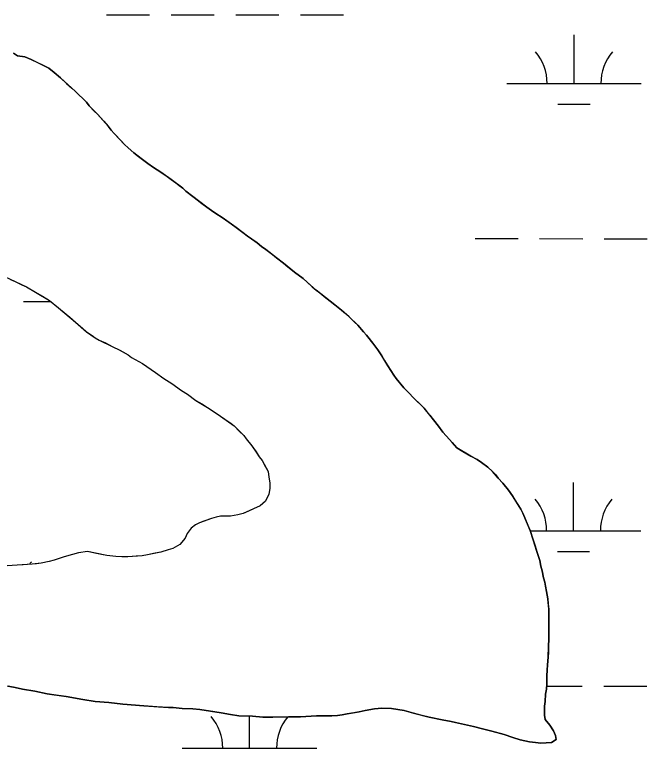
# Model space of a CAD drawing. Extents: x 3148686 to 3186545, y 916144 to 941516.
# Drawn here: x 3163718 to 3164188, y 929238 to 929783 of the extents above; entities that cross this region are included whole.
import ezdxf

# ---------------------------------------------------------------- set-up
doc = ezdxf.new("R2010")
doc.units = 0
for name, color, linetype in [('V-SITE-VEGE', 7, 'Continuous'), ('V-TOPO-SHOR', 7, 'Continuous'), ('V-WETL-SWMP', 7, 'Continuous')]:
    doc.layers.add(name, color=color, linetype=linetype)

msp = doc.modelspace()

# ---------------------------------------------------------------- linework, layer by layer
at = {"layer": 'V-SITE-VEGE'}
for points in [[(3164006.7, 929506.08), (3164001.06, 929513.05), (3163999.25, 929515.44), (3163994.81, 929522.42), (3163990.36, 929529.79), (3163987.34, 929534.17), (3163983.71, 929539.15), (3163978.87, 929545.13), (3163976.66, 929547.51), (3163972.43, 929552.49), (3163966.19, 929558.86), (3163960.36, 929563.82), (3163951.92, 929570.38), (3163941.47, 929578.72), (3163934.84, 929584.48), (3163931.82, 929587.26), (3163925.39, 929592.03), (3163917.35, 929598.78), (3163912.12, 929602.75), (3163904.29, 929608.91), (3163900.88, 929611.09), (3163897.86, 929613.67), (3163890.63, 929618.83), (3163882.19, 929625.18), (3163871.75, 929632.52), (3163867.13, 929635.5), (3163863.91, 929637.88), (3163860.3, 929640.26), (3163844.83, 929652.17), (3163842.41, 929654.36), (3163833.97, 929660.91), (3163826.14, 929666.26), (3163820.72, 929669.83), (3163816.5, 929672.81), (3163811.68, 929676.38), (3163806.05, 929680.75), (3163801.83, 929684.33), (3163799.22, 929686.91), (3163791.57, 929695.07), (3163789.35, 929697.46), (3163786.94, 929700.64), (3163779.08, 929709.4), (3163773.05, 929715.57), (3163770.83, 929718.35), (3163762.58, 929726.51), (3163751.52, 929736.44), (3163746.9, 929740.42), (3163742.88, 929743.6), (3163729.84, 929750.12), (3163725.03, 929752.09), (3163719.62, 929752.86), (3163716.61, 929754.85)], [(3163705.96, 929590.5), (3163718.03, 929584.95), (3163726.29, 929580.98), (3163733.14, 929577.21), (3163743.42, 929570.84), (3163750.27, 929565.46), (3163762.78, 929554.89), (3163771.06, 929547.71), (3163777.51, 929543.13), (3163780.33, 929541.54), (3163790.6, 929536.58), (3163795.23, 929534.2), (3163801.88, 929530.42), (3163804.5, 929528.63), (3163812.56, 929524.06), (3163822.24, 929517.49), (3163828.49, 929512.9), (3163834.33, 929509.12), (3163841.59, 929503.95), (3163846.02, 929501.16), (3163852.27, 929496.58), (3163860.94, 929491.41)], [(3163707.33, 929285.11), (3163717.94, 929283.17), (3163723.35, 929282), (3163732.56, 929280.45), (3163741.77, 929278.51), (3163755.79, 929276.39), (3163768.2, 929274.26), (3163777.41, 929272.91), (3163787.62, 929271.97), (3163797.83, 929270.83), (3163813.44, 929269.52), (3163831.85, 929268.23), (3163835.45, 929268.45), (3163842.05, 929267.69), (3163849.86, 929267.33), (3163855.06, 929266.76), (3163871.08, 929264.45), (3163877.89, 929263.09), (3163884.09, 929262.13), (3163894.3, 929261.79), (3163901.9, 929261.23), (3163909.5, 929261.08), (3163920.91, 929261.34), (3163929.91, 929261.39), (3163941.9, 929262.06), (3163953.11, 929262.13), (3163957.51, 929262.35), (3163960.91, 929262.77), (3163964.5, 929263.59), (3163973.49, 929265.05), (3163977.89, 929266.07), (3163984.88, 929267.32), (3163990.28, 929267.74), (3163997.48, 929267.59), (3164006.89, 929266.04), (3164013.91, 929264.08), (3164025.53, 929261.15), (3164035.14, 929259.2), (3164041.75, 929258.04), (3164058.37, 929254.13), (3164065.18, 929252.38), (3164071.99, 929250.81), (3164081.21, 929248.27), (3164087.62, 929246.1), (3164093.23, 929244.33), (3164100.05, 929242.78), (3164104.45, 929242.2), (3164108.45, 929241.82), (3164116.45, 929242.27), (3164119.84, 929244.49), (3164119.42, 929247.49), (3164117.8, 929250.88), (3164115.17, 929255.27), (3164111.75, 929259.45), (3164111.13, 929262.64), (3164111.09, 929269.44), (3164111.67, 929272.85), (3164112.04, 929278.25), (3164112.62, 929282.06), (3164113, 929285.86), (3164112.96, 929291.86), (3164113.14, 929296.06), (3164113.52, 929300.06), (3164113.88, 929305.67), (3164114.24, 929313.47), (3164114.4, 929319.67), (3164114.35, 929329.07), (3164114.5, 929336.88), (3164114.48, 929341.48), (3164113.63, 929349.07), (3164112.6, 929354.47), (3164111.98, 929358.47), (3164111.36, 929361.46), (3164110.54, 929364.66), (3164109.51, 929369.85), (3164108.49, 929373.45), (3164107.66, 929377.64), (3164105.43, 929384.23), (3164102.78, 929393.02), (3164100.54, 929399.8), (3164095.06, 929412.78), (3164093.64, 929415.77), (3164087.38, 929425.73), (3164084.36, 929429.92), (3164080.33, 929435.1), (3164076.9, 929438.88), (3164072.67, 929443.85), (3164069.06, 929447.03), (3164064.44, 929450.41), (3164061.22, 929452.59), (3164056.41, 929455.16), (3164046.17, 929461.5), (3164042.54, 929465.28), (3164040.73, 929467.67), (3164035.7, 929473.04), (3164032.47, 929477.43), (3164026.03, 929485.59), (3164021.79, 929490.77), (3164013.95, 929498.52), (3164010.53, 929502.3), (3164006.7, 929506.08)], [(3163860.94, 929491.41), (3163864.97, 929488.62), (3163870.61, 929485.04), (3163880.7, 929477.67), (3163887.76, 929470.48), (3163889.58, 929468.08), (3163893.83, 929462.89), (3163897.07, 929458.28), (3163899.3, 929454.69), (3163901.53, 929451.89), (3163905.99, 929443.68), (3163906.41, 929439.67), (3163907.04, 929435.45), (3163907.07, 929431.04), (3163906.49, 929427.02), (3163903.91, 929421.78), (3163899.91, 929418.35), (3163895.11, 929415.91), (3163887.3, 929412.65), (3163883.29, 929411.62), (3163877.87, 929410.59), (3163870.44, 929410.54), (3163867.23, 929409.92), (3163863.82, 929408.9), (3163854.81, 929405.64), (3163852, 929404.21), (3163848.61, 929401.78), (3163845.82, 929397.75), (3163844.23, 929394.33), (3163840.24, 929389.49), (3163835.04, 929386.45), (3163831.63, 929385.62), (3163826.22, 929383.78), (3163816.2, 929381.72), (3163812.38, 929381.09), (3163801.74, 929380.43), (3163797.13, 929380.4), (3163792.71, 929380.58), (3163786.08, 929381.34), (3163771.81, 929384.27), (3163764.98, 929383.23), (3163754.36, 929380.35), (3163746.94, 929377.9), (3163743.14, 929376.88), (3163737.32, 929375.64), (3163730.5, 929374.79), (3163712.03, 929373.68)]]:
    msp.add_lwpolyline(points, dxfattribs=at)
at = {"layer": 'V-TOPO-SHOR'}
for points in [[(3163716.61, 929754.85), (3163719.62, 929752.86), (3163725.03, 929752.09), (3163729.84, 929750.12), (3163735.05, 929747.55), (3163738.47, 929745.77), (3163742.88, 929743.6), (3163746.9, 929740.42), (3163751.52, 929736.44), (3163756.15, 929732.27), (3163759.97, 929728.89), (3163762.58, 929726.51), (3163764.79, 929724.32), (3163768.42, 929720.74), (3163770.83, 929718.35), (3163773.05, 929715.57), (3163776.67, 929711.79), (3163779.08, 929709.4), (3163783.71, 929704.23), (3163786.94, 929700.64), (3163789.35, 929697.46), (3163791.57, 929695.07), (3163797, 929689.3), (3163799.22, 929686.91), (3163801.83, 929684.33), (3163806.05, 929680.75), (3163808.67, 929678.76), (3163811.68, 929676.38), (3163816.5, 929672.81), (3163820.72, 929669.83), (3163826.14, 929666.26), (3163830.76, 929663.09)], [(3163830.76, 929663.09), (3163833.97, 929660.91), (3163837.39, 929658.33), (3163839.8, 929656.34), (3163842.41, 929654.36), (3163844.83, 929652.17), (3163851.06, 929647.41), (3163856.68, 929643.04), (3163860.3, 929640.26), (3163863.91, 929637.88), (3163867.13, 929635.5), (3163871.75, 929632.52), (3163876.57, 929629.15), (3163882.19, 929625.18), (3163888.02, 929620.81), (3163890.63, 929618.83), (3163893.44, 929616.85), (3163897.86, 929613.67), (3163900.88, 929611.09), (3163904.29, 929608.91), (3163909.11, 929605.14), (3163912.13, 929602.75), (3163917.35, 929598.78), (3163920.57, 929596), (3163925.39, 929592.03), (3163931.82, 929587.26), (3163934.84, 929584.48), (3163938.66, 929581.1), (3163941.47, 929578.72), (3163944.28, 929576.53), (3163948.71, 929572.96), (3163951.92, 929570.38), (3163955.34, 929567.8), (3163960.36, 929563.82), (3163963.38, 929561.24), (3163966.19, 929558.86), (3163970.01, 929554.88), (3163972.43, 929552.49), (3163976.66, 929547.51), (3163978.87, 929545.13), (3163980.89, 929542.74), (3163983.71, 929539.15), (3163987.34, 929534.17), (3163990.36, 929529.79), (3163992.38, 929526.4), (3163994.81, 929522.42), (3163999.25, 929515.44), (3164001.06, 929513.05), (3164006.7, 929506.08), (3164010.53, 929502.3), (3164013.95, 929498.52), (3164018.98, 929493.55), (3164021.79, 929490.77), (3164024.01, 929487.98), (3164026.03, 929485.59), (3164028.64, 929482.2), (3164032.47, 929477.43), (3164035.7, 929473.04), (3164040.73, 929467.67), (3164042.54, 929465.28), (3164046.17, 929461.5), (3164050.59, 929458.73), (3164056.41, 929455.16), (3164061.22, 929452.59), (3164064.44, 929450.41), (3164069.06, 929447.03), (3164072.67, 929443.85), (3164074.69, 929441.47), (3164076.9, 929438.88), (3164080.33, 929435.1), (3164082.34, 929432.51), (3164084.36, 929429.92), (3164087.38, 929425.73), (3164089.2, 929422.74), (3164091.02, 929419.96), (3164093.64, 929415.77), (3164095.06, 929412.78), (3164096.48, 929409.39), (3164098.91, 929403.8), (3164100.54, 929399.81), (3164102.78, 929393.02), (3164104.2, 929388.43), (3164105.43, 929384.23), (3164107.66, 929377.64), (3164108.49, 929373.45), (3164109.51, 929369.85), (3164110.54, 929364.66), (3164111.36, 929361.46), (3164111.98, 929358.47), (3164112.6, 929354.47), (3164113.63, 929349.07), (3164114.05, 929345.48), (3164114.48, 929341.48), (3164114.5, 929336.88), (3164114.35, 929329.07), (3164114.38, 929324.27), (3164114.4, 929319.67), (3164114.24, 929313.47), (3164114.06, 929309.47), (3164113.88, 929305.67), (3164113.52, 929300.06)], [(3163714.61, 929586.54), (3163718.03, 929584.95), (3163722.87, 929582.57), (3163726.29, 929580.98), (3163733.14, 929577.21), (3163738.18, 929574.02), (3163743.42, 929570.84), (3163750.27, 929565.46), (3163754.31, 929562.07), (3163758.55, 929558.48), (3163762.78, 929554.89), (3163768.03, 929550.3), (3163771.06, 929547.71), (3163775.09, 929544.92), (3163777.51, 929543.13), (3163780.33, 929541.54), (3163784.96, 929539.36), (3163790.6, 929536.58), (3163795.23, 929534.2), (3163798.45, 929532.41), (3163801.88, 929530.42), (3163804.5, 929528.63), (3163812.56, 929524.06), (3163822.24, 929517.49), (3163828.49, 929512.9), (3163834.33, 929509.12), (3163841.59, 929503.95), (3163846.02, 929501.16), (3163852.27, 929496.58), (3163856.7, 929493.99), (3163860.94, 929491.41), (3163864.97, 929488.62), (3163870.61, 929485.04), (3163873.84, 929482.65), (3163878.07, 929479.66), (3163880.7, 929477.67), (3163884.73, 929473.48), (3163887.76, 929470.48), (3163889.58, 929468.08), (3163893.83, 929462.89), (3163897.07, 929458.29), (3163899.3, 929454.69), (3163901.53, 929451.89), (3163903.96, 929447.28), (3163905.99, 929443.68), (3163906.41, 929439.67), (3163907.04, 929435.45), (3163907.07, 929431.04), (3163906.49, 929427.02), (3163903.91, 929421.78), (3163899.91, 929418.35)], [(3163899.91, 929418.35), (3163895.11, 929415.91), (3163891.3, 929414.28), (3163887.3, 929412.65), (3163883.29, 929411.62), (3163877.87, 929410.59), (3163874.46, 929410.57), (3163870.44, 929410.54), (3163867.23, 929409.92), (3163863.82, 929408.9), (3163858.21, 929406.86), (3163854.81, 929405.64), (3163852, 929404.21), (3163848.61, 929401.78), (3163845.82, 929397.75), (3163844.23, 929394.33), (3163840.24, 929389.49), (3163835.04, 929386.45), (3163831.63, 929385.62), (3163826.22, 929383.78), (3163822.01, 929382.96), (3163816.2, 929381.72), (3163812.38, 929381.09), (3163807.97, 929380.87), (3163801.74, 929380.43), (3163797.13, 929380.4), (3163792.71, 929380.58), (3163786.08, 929381.34), (3163782.06, 929382.12), (3163777.23, 929383.1), (3163771.81, 929384.27), (3163764.98, 929383.23), (3163760.57, 929382), (3163754.36, 929380.35), (3163750.75, 929379.13), (3163746.94, 929377.9), (3163743.14, 929376.88), (3163737.32, 929375.64), (3163733.71, 929375.22), (3163730.5, 929374.79), (3163723.87, 929374.36), (3163719.46, 929374.13), (3163712.03, 929373.68)], [(3164113.52, 929300.06), (3164113.14, 929296.06), (3164112.96, 929291.86), (3164113, 929285.86), (3164112.62, 929282.06), (3164112.04, 929278.25), (3164111.67, 929272.85), (3164111.09, 929269.44), (3164111.13, 929262.64), (3164111.75, 929259.45), (3164115.17, 929255.27), (3164117.8, 929250.88), (3164119.42, 929247.49), (3164119.84, 929244.49), (3164116.45, 929242.27), (3164108.45, 929241.82), (3164104.45, 929242.2), (3164100.05, 929242.78), (3164093.23, 929244.33), (3164087.62, 929246.1), (3164081.21, 929248.27), (3164071.99, 929250.81), (3164065.18, 929252.38), (3164058.37, 929254.13), (3164048.36, 929256.48), (3164041.75, 929258.04), (3164035.14, 929259.2), (3164025.53, 929261.15), (3164019.31, 929262.71), (3164013.91, 929264.08), (3164006.89, 929266.04), (3164002.29, 929266.81), (3163997.48, 929267.59), (3163990.28, 929267.74), (3163984.88, 929267.31), (3163977.89, 929266.07), (3163973.49, 929265.05), (3163969.5, 929264.42), (3163964.5, 929263.59), (3163960.91, 929262.77), (3163957.51, 929262.35), (3163953.11, 929262.13), (3163949.31, 929262.11), (3163941.9, 929262.06), (3163929.91, 929261.39), (3163920.91, 929261.34), (3163909.5, 929261.08), (3163901.9, 929261.23), (3163894.3, 929261.79), (3163884.09, 929262.13), (3163877.89, 929263.09), (3163871.08, 929264.45), (3163861.47, 929265.8), (3163855.06, 929266.76), (3163849.86, 929267.33), (3163842.05, 929267.69), (3163835.45, 929268.45), (3163831.85, 929268.23), (3163823.24, 929268.78), (3163813.44, 929269.52), (3163797.83, 929270.83), (3163787.62, 929271.97), (3163777.41, 929272.91), (3163768.2, 929274.26), (3163755.79, 929276.39), (3163748.38, 929277.55), (3163741.77, 929278.51), (3163732.56, 929280.45), (3163723.35, 929282), (3163717.94, 929283.17), (3163712.73, 929284.14)]]:
    msp.add_lwpolyline(points, dxfattribs=at)
at = {"layer": 'V-WETL-SWMP'}
for p, q in [((3163785.85, 929783.42), (3163817.85, 929783.39)), ((3163833.85, 929783.37), (3163865.85, 929783.34)), ((3163881.85, 929783.32), (3163913.85, 929783.29)), ((3163929.85, 929783.27), (3163961.85, 929783.24)), ((3164133.12, 929732.31), (3164133.15, 929768.31)), ((3164083.12, 929732.37), (3164183.12, 929732.26)), ((3164121.1, 929716.89), (3164145.1, 929716.87)), ((3164059.59, 929616.96), (3164091.59, 929616.92)), ((3164107.59, 929616.91), (3164139.59, 929616.87)), ((3164155.59, 929616.86), (3164187.59, 929616.82)), ((3163724.22, 929570.25), (3163744.2, 929570.23)), ((3164132.77, 929399.64), (3164132.8, 929435.64)), ((3164100.58, 929399.67), (3164182.77, 929399.59)), ((3164120.75, 929384.22), (3164144.75, 929384.19)), ((3164112.83, 929284.23), (3164139.24, 929284.2)), ((3164155.24, 929284.18), (3164187.24, 929284.15)), ((3163892.12, 929238.03), (3163892.15, 929261.86)), ((3163842.12, 929238.08), (3163942.12, 929237.98))]:
    msp.add_line(p, q, dxfattribs=at)
for points in [[(3163716.61, 929754.85), (3163719.62, 929752.86), (3163725.03, 929752.09), (3163729.84, 929750.12), (3163735.05, 929747.55), (3163738.47, 929745.77), (3163742.88, 929743.6), (3163746.9, 929740.42), (3163751.52, 929736.45), (3163756.15, 929732.27), (3163759.97, 929728.89), (3163762.58, 929726.51), (3163770.83, 929718.35), (3163773.05, 929715.57), (3163776.67, 929711.79), (3163779.08, 929709.4), (3163783.71, 929704.23), (3163786.94, 929700.64), (3163789.35, 929697.46), (3163791.57, 929695.07), (3163797, 929689.3), (3163799.22, 929686.91), (3163801.83, 929684.33), (3163806.05, 929680.75), (3163808.67, 929678.77), (3163811.68, 929676.38), (3163816.5, 929672.81), (3163820.72, 929669.83), (3163826.14, 929666.26), (3163830.76, 929663.09), (3163833.97, 929660.91), (3163837.39, 929658.33), (3163839.8, 929656.34), (3163842.41, 929654.36), (3163844.83, 929652.17), (3163851.06, 929647.41), (3163856.68, 929643.04), (3163860.3, 929640.26), (3163863.91, 929637.88), (3163867.13, 929635.5), (3163871.75, 929632.52), (3163876.57, 929629.15), (3163882.19, 929625.18), (3163888.02, 929620.82), (3163890.63, 929618.83), (3163893.44, 929616.85), (3163897.86, 929613.67), (3163900.88, 929611.09), (3163904.29, 929608.91), (3163909.11, 929605.13), (3163912.13, 929602.75), (3163917.35, 929598.78), (3163920.57, 929596), (3163925.39, 929592.03), (3163931.82, 929587.26), (3163934.84, 929584.48), (3163938.66, 929581.1), (3163941.47, 929578.72), (3163944.28, 929576.53), (3163948.7, 929572.96), (3163951.92, 929570.38), (3163955.34, 929567.8), (3163960.36, 929563.82), (3163963.38, 929561.24), (3163966.19, 929558.86), (3163970.01, 929554.88), (3163972.43, 929552.49), (3163976.66, 929547.52), (3163978.87, 929545.13), (3163980.89, 929542.74), (3163983.71, 929539.15), (3163987.34, 929534.17), (3163990.36, 929529.79), (3163992.38, 929526.4), (3163994.81, 929522.42), (3163999.25, 929515.44), (3164001.06, 929513.05), (3164006.7, 929506.08), (3164010.53, 929502.3), (3164013.95, 929498.52), (3164021.79, 929490.77), (3164024.01, 929487.98), (3164026.03, 929485.59), (3164028.65, 929482.2), (3164032.47, 929477.43), (3164035.7, 929473.04), (3164040.73, 929467.67), (3164042.55, 929465.28), (3164046.17, 929461.5), (3164050.59, 929458.73), (3164056.41, 929455.16), (3164061.22, 929452.59), (3164064.44, 929450.41), (3164069.06, 929447.03), (3164072.68, 929443.85), (3164074.69, 929441.46), (3164076.9, 929438.88), (3164080.33, 929435.1), (3164084.36, 929429.92)], [(3163714.61, 929586.54), (3163718.03, 929584.95), (3163722.87, 929582.57), (3163726.29, 929580.98), (3163733.14, 929577.21), (3163738.18, 929574.02), (3163743.42, 929570.84), (3163750.27, 929565.46), (3163754.31, 929562.07), (3163758.55, 929558.48), (3163762.78, 929554.89), (3163768.03, 929550.3), (3163771.06, 929547.71), (3163775.09, 929544.92), (3163777.51, 929543.13), (3163780.33, 929541.54), (3163784.96, 929539.36), (3163790.6, 929536.58), (3163795.23, 929534.2), (3163798.45, 929532.41), (3163801.88, 929530.42), (3163804.5, 929528.63), (3163812.56, 929524.06), (3163822.23, 929517.49), (3163828.49, 929512.9), (3163834.33, 929509.12), (3163841.59, 929503.95), (3163846.02, 929501.16), (3163852.27, 929496.58), (3163856.71, 929493.99), (3163860.94, 929491.41), (3163864.97, 929488.62), (3163870.61, 929485.04), (3163873.84, 929482.65), (3163878.07, 929479.66), (3163880.69, 929477.67), (3163884.73, 929473.47), (3163887.76, 929470.48), (3163889.58, 929468.08), (3163893.83, 929462.89), (3163897.07, 929458.29), (3163899.3, 929454.68), (3163901.53, 929451.89), (3163903.96, 929447.28), (3163905.99, 929443.68), (3163906.41, 929439.67), (3163907.04, 929435.45), (3163907.07, 929431.04), (3163906.49, 929427.02), (3163903.91, 929421.78)], [(3164084.36, 929429.92), (3164087.38, 929425.73), (3164089.2, 929422.74), (3164091.02, 929419.95), (3164093.64, 929415.77), (3164095.06, 929412.78), (3164096.48, 929409.38), (3164098.91, 929403.8), (3164100.54, 929399.81), (3164102.78, 929393.02), (3164104.2, 929388.43), (3164105.43, 929384.23), (3164107.67, 929377.64), (3164108.49, 929373.45), (3164109.51, 929369.85), (3164110.54, 929364.66), (3164111.36, 929361.46), (3164111.98, 929358.47), (3164112.6, 929354.47), (3164113.63, 929349.07), (3164114.05, 929345.47), (3164114.48, 929341.48), (3164114.5, 929336.88), (3164114.35, 929329.07), (3164114.4, 929319.67), (3164114.24, 929313.47), (3164114.06, 929309.47), (3164113.88, 929305.67), (3164113.52, 929300.06), (3164113.14, 929296.06), (3164112.96, 929291.86), (3164113, 929285.86), (3164112.62, 929282.05), (3164112.04, 929278.25), (3164111.67, 929272.85), (3164111.09, 929269.44), (3164111.13, 929262.64), (3164111.75, 929259.45), (3164115.18, 929255.26), (3164117.8, 929250.88), (3164119.42, 929247.49), (3164119.84, 929244.49), (3164116.45, 929242.27), (3164108.45, 929241.82), (3164104.45, 929242.2), (3164100.05, 929242.78), (3164093.23, 929244.34), (3164087.62, 929246.1), (3164081.21, 929248.27), (3164071.99, 929250.81), (3164065.18, 929252.37), (3164058.37, 929254.14), (3164048.36, 929256.48), (3164041.75, 929258.04), (3164035.14, 929259.2), (3164025.53, 929261.15), (3164019.31, 929262.71), (3164013.91, 929264.08), (3164006.89, 929266.04), (3164002.29, 929266.81), (3163997.48, 929267.59), (3163990.28, 929267.74), (3163984.88, 929267.31), (3163977.89, 929266.07), (3163973.49, 929265.05), (3163969.5, 929264.42), (3163964.5, 929263.59), (3163960.9, 929262.77), (3163957.51, 929262.35), (3163953.11, 929262.13), (3163941.9, 929262.06), (3163929.91, 929261.39), (3163920.91, 929261.34), (3163909.5, 929261.07), (3163901.9, 929261.23), (3163894.3, 929261.79), (3163884.09, 929262.13), (3163877.89, 929263.09), (3163871.08, 929264.45), (3163861.47, 929265.8), (3163855.06, 929266.76), (3163849.86, 929267.33), (3163842.05, 929267.69), (3163835.45, 929268.45), (3163831.85, 929268.23), (3163823.24, 929268.78), (3163813.44, 929269.52), (3163797.83, 929270.83), (3163787.62, 929271.97), (3163777.41, 929272.91), (3163768.2, 929274.26), (3163755.79, 929276.39), (3163748.38, 929277.54), (3163741.77, 929278.51), (3163732.56, 929280.45), (3163723.35, 929282), (3163717.94, 929283.17), (3163712.74, 929284.14)], [(3163903.91, 929421.78), (3163899.91, 929418.34), (3163895.11, 929415.91), (3163891.3, 929414.28), (3163887.3, 929412.65), (3163883.29, 929411.62), (3163877.87, 929410.59), (3163874.46, 929410.57), (3163870.44, 929410.54), (3163867.23, 929409.92), (3163863.82, 929408.9), (3163858.21, 929406.86), (3163854.81, 929405.63), (3163852.01, 929404.21), (3163848.61, 929401.78), (3163845.82, 929397.75), (3163844.23, 929394.33), (3163840.24, 929389.49), (3163835.04, 929386.45), (3163831.63, 929385.62), (3163826.22, 929383.78), (3163822.01, 929382.96), (3163816.19, 929381.72), (3163812.38, 929381.09), (3163807.97, 929380.87), (3163801.74, 929380.43), (3163797.13, 929380.4), (3163792.71, 929380.58), (3163786.08, 929381.34), (3163782.06, 929382.12), (3163777.23, 929383.1), (3163771.8, 929384.27), (3163764.98, 929383.23), (3163760.57, 929382), (3163754.36, 929380.36), (3163750.75, 929379.13), (3163746.94, 929377.9), (3163743.13, 929376.88), (3163737.32, 929375.64), (3163733.71, 929375.22), (3163730.5, 929374.8), (3163723.87, 929374.36), (3163719.46, 929374.13), (3163712.03, 929373.68)]]:
    msp.add_lwpolyline(points, dxfattribs=at)
for centre, start, end in [((3164077.87, 929732.85), 359.1678, 40.7115), ((3164188.36, 929732.73), 139.1678, 180.7115), ((3164077.52, 929400.17), 359.1678, 40.7115), ((3164188.01, 929400.06), 139.1678, 180.7115), ((3163756.64, 929353.45), 139.1678, 142.9868), ((3163836.88, 929238.56), 359.1678, 40.7115), ((3163947.37, 929238.45), 139.5136, 180.7115)]:
    msp.add_arc(centre, 35.25, start, end, dxfattribs=at)

doc.saveas('drawing.dxf')
